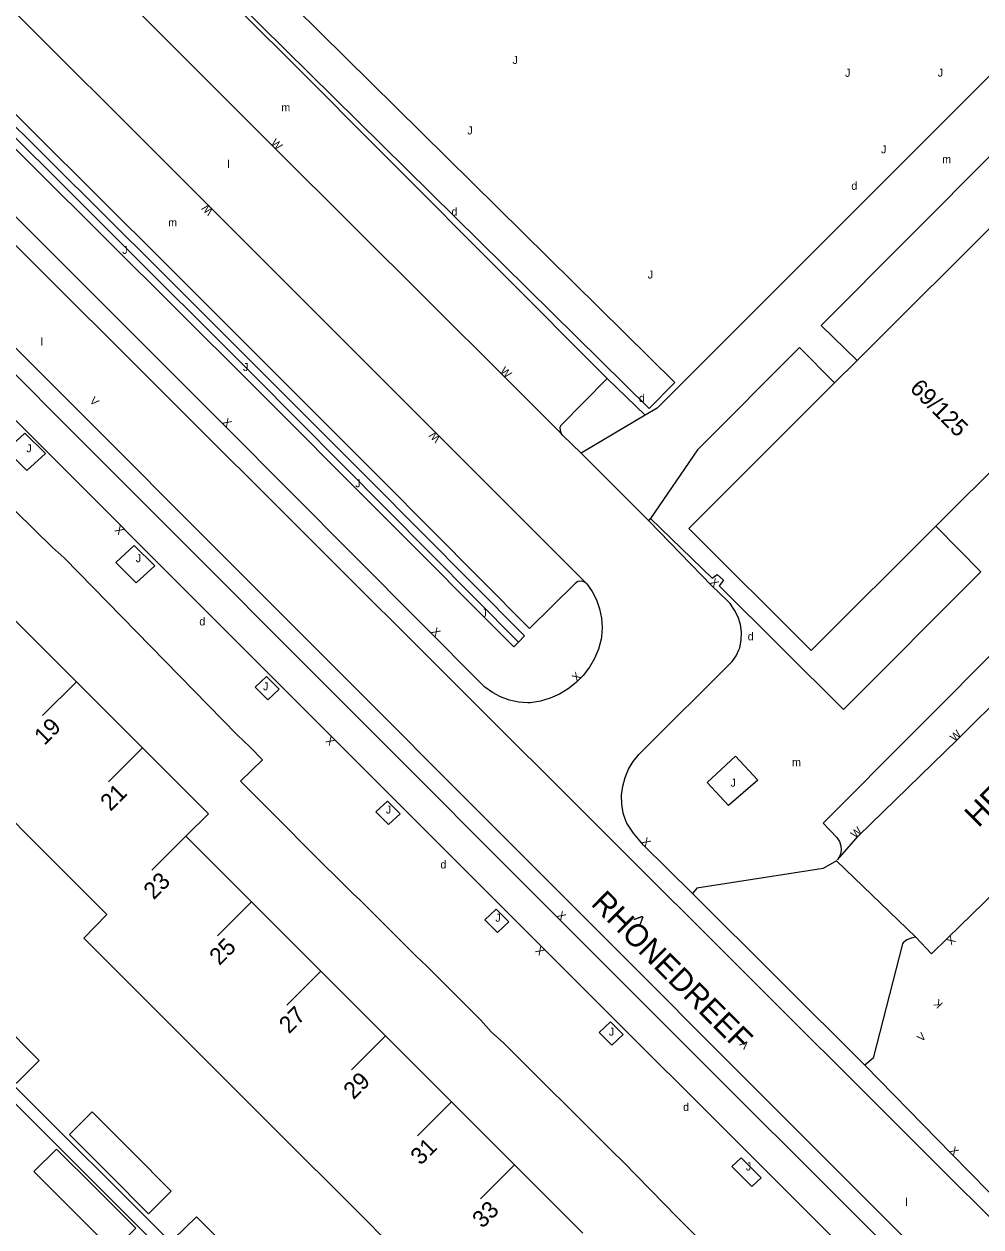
# Model space of a CAD drawing. Extents: x 134999 to 136502, y 457398 to 459002.
# Drawn here: x 136334 to 136393.8, y 458084.5 to 458159.7 of the extents above; entities that cross this region are included whole.
import ezdxf

# ---------------------------------------------------------------- set-up
doc = ezdxf.new("R2010")
doc.units = 0
for name, color, linetype in [('RI_DGTB_15', 7, 'Continuous'), ('RI_DGTB_18', 7, 'Continuous'), ('RI_DGTB_2', 7, 'Continuous'), ('RI_DGTB_29', 7, 'Continuous'), ('RI_DGTB_30', 7, 'Continuous'), ('RI_DGTB_31', 7, 'Continuous'), ('RI_DGTB_35', 7, 'Continuous'), ('RI_DGTB_36', 7, 'Continuous'), ('RI_DGTB_37', 7, 'Continuous'), ('RI_DGTB_4', 7, 'Continuous'), ('RI_DGTB_43', 7, 'Continuous'), ('RI_DGTB_49', 7, 'Continuous'), ('RI_DGTB_53', 7, 'Continuous'), ('RI_DGTB_54', 7, 'Continuous'), ('RI_DGTB_6', 7, 'Continuous')]:
    doc.layers.add(name, color=color, linetype=linetype)

msp = doc.modelspace()

# ---------------------------------------------------------------- linework, layer by layer
at = {"layer": 'RI_DGTB_15'}
for p, q in [((136337.303, 458118.587), (136335.181, 458116.468)), ((136337.303, 458118.587), (136335.181, 458116.468)), ((136337.303, 458118.587), (136335.181, 458116.468)), ((136341.428, 458114.461), (136339.306, 458112.342)), ((136341.428, 458114.461), (136339.306, 458112.342)), ((136341.428, 458114.461), (136339.306, 458112.342)), ((136344.132, 458108.942), (136342.01, 458106.823)), ((136344.132, 458108.942), (136342.01, 458106.823)), ((136344.132, 458108.942), (136342.01, 458106.823)), ((136348.238, 458104.836), (136346.116, 458102.717)), ((136348.238, 458104.836), (136346.116, 458102.717)), ((136348.238, 458104.836), (136346.116, 458102.717)), ((136352.568, 458100.507), (136350.446, 458098.388)), ((136352.568, 458100.507), (136350.446, 458098.388)), ((136352.568, 458100.507), (136350.446, 458098.388)), ((136356.614, 458096.459), (136354.492, 458094.34)), ((136356.614, 458096.459), (136354.492, 458094.34)), ((136356.614, 458096.459), (136354.492, 458094.34)), ((136360.727, 458092.345), (136358.605, 458090.226)), ((136360.727, 458092.345), (136358.605, 458090.226)), ((136360.727, 458092.345), (136358.605, 458090.226)), ((136364.66, 458088.412), (136362.538, 458086.293)), ((136364.66, 458088.412), (136362.538, 458086.293)), ((136364.66, 458088.412), (136362.538, 458086.293))]:
    msp.add_line(p, q, dxfattribs=at)
at = {"layer": 'RI_DGTB_18'}
msp.add_lwpolyline([(136336.684, 458171.579), (136373.071, 458135.649), (136374.682, 458137.281), (136338.295, 458173.21), (136336.684, 458171.579)], dxfattribs=at)
at = {"layer": 'RI_DGTB_2'}
for p, q in [((136396.705, 458149.288), (136386.073, 458138.66)), ((136384.662, 458137.25), (136386.073, 458138.66)), ((136397.072, 458134.391), (136390.984, 458128.308))]:
    msp.add_line(p, q, dxfattribs=at)
msp.add_lwpolyline([(136384.662, 458137.25), (136375.561, 458128.151), (136383.206, 458120.536), (136390.984, 458128.308)], dxfattribs=at)
at = {"layer": 'RI_DGTB_31'}
for p, q in [((136376.695, 458112.292), (136378.47, 458113.941)), ((136378.47, 458113.941), (136379.861, 458112.443)), ((136378.03, 458110.855), (136376.695, 458112.292)), ((136379.861, 458112.443), (136378.03, 458110.855)), ((136370.668, 458097.34), (136369.955, 458096.672)), ((136371.46, 458096.55), (136370.668, 458097.34)), ((136369.955, 458096.672), (136370.747, 458095.882)), ((136370.747, 458095.882), (136371.46, 458096.55))]:
    msp.add_line(p, q, dxfattribs=at)
for points in [[(136334.092, 458134.12), (136335.367, 458132.846), (136334.218, 458131.773), (136332.942, 458133.045)], [(136340.92, 458127.102), (136342.195, 458125.828), (136341.046, 458124.755), (136339.77, 458126.027)], [(136349.18, 458118.908), (136349.972, 458118.118), (136349.259, 458117.45), (136348.467, 458118.24)], [(136356.727, 458111.124), (136357.519, 458110.334), (136356.806, 458109.666), (136356.014, 458110.456)], [(136363.518, 458104.379), (136364.31, 458103.589), (136363.597, 458102.921), (136362.805, 458103.711)], [(136378.822, 458088.842), (136380.069, 458087.597), (136379.498, 458087.058), (136378.251, 458088.303)]]:
    msp.add_lwpolyline(points, close=True, dxfattribs=at)
at = {"layer": 'RI_DGTB_4'}
for p, q in [((136333.178, 458122.713), (136337.381, 458118.509)), ((136337.381, 458118.509), (136341.389, 458114.5)), ((136335.108, 458108.149), (136331.091, 458112.173)), ((136344.133, 458108.943), (136348.282, 458104.794)), ((136339.211, 458104.041), (136335.108, 458108.149)), ((136348.282, 458104.794), (136352.568, 458100.507)), ((136352.568, 458100.507), (136356.614, 458096.459)), ((136346.186, 458094.155), (136341.886, 458098.452)), ((136356.614, 458096.459), (136360.727, 458092.345)), ((136350.25, 458090.095), (136346.186, 458094.155)), ((136360.727, 458092.345), (136364.66, 458088.412)), ((136354.362, 458085.987), (136350.25, 458090.095)), ((136364.66, 458088.412), (136368.932, 458084.139)), ((136358.296, 458082.056), (136354.362, 458085.987))]:
    msp.add_line(p, q, dxfattribs=at)
for points in [[(136341.389, 458114.5), (136345.552, 458110.335), (136344.133, 458108.943)], [(136341.886, 458098.452), (136337.767, 458102.567), (136339.211, 458104.041)]]:
    msp.add_lwpolyline(points, dxfattribs=at)
at = {"layer": 'RI_DGTB_49'}
msp.add_lwpolyline([(136321.293, 458164.733), (136348.381, 458137.721), (136364.917, 458121.064)], dxfattribs=at)
at = {"layer": 'RI_DGTB_53'}
for p, q in [((136337.731, 458170.211), (136350.373, 458157.677)), ((136370.451, 458137.531), (136350.373, 458157.677)), ((136383.945, 458109.75), (136417.399, 458143.349)), ((136372.831, 458135.241), (136370.451, 458137.531)), ((136372.831, 458135.241), (136368.831, 458132.861)), ((136373.048, 458128.635), (136368.831, 458132.861)), ((136373.048, 458128.635), (136373.153, 458128.779)), ((136392.338, 458114.985), (136399.176, 458121.786)), ((136386.137, 458108.94), (136392.338, 458114.985)), ((136383.945, 458109.75), (136384.791, 458108.845)), ((136391.736, 458102.592), (136398.494, 458109.193)), ((136372.73, 458108.375), (136375.787, 458105.364)), ((136383.935, 458106.915), (136376.065, 458105.683)), ((136384.77, 458107.393), (136383.935, 458106.915)), ((136384.77, 458107.393), (136389.738, 458102.62)), ((136376.065, 458105.683), (136375.787, 458105.364)), ((136375.787, 458105.364), (136386.558, 458094.627)), ((136389.738, 458102.62), (136390.703, 458101.597)), ((136390.703, 458101.597), (136391.736, 458102.592)), ((136388.905, 458102.223), (136387.075, 458095.065)), ((136387.075, 458095.065), (136386.558, 458094.627)), ((136386.558, 458094.627), (136391.977, 458089.076)), ((136391.977, 458089.076), (136403.411, 458077.428))]:
    msp.add_line(p, q, dxfattribs=at)
for points in [[(136292.726, 458186.684), (136297.085, 458182.199), (136415.83, 458063.696)], [(136369.141, 458124.751), (136345.876, 458148.027), (136330.336, 458163.537), (136323.441, 458170.371)], [(136406.751, 458168.856), (136373.571, 458135.681), (136372.831, 458135.241)], [(136305.936, 458166.95), (136333.693, 458139.255), (136399.61, 458073.24), (136407.8, 458063.906)], [(136334.221, 458167.411), (136349.755, 458151.858), (136364.093, 458137.598), (136367.582, 458134.089)], [(136369.141, 458124.751), (136369.006, 458124.834), (136368.851, 458124.871), (136368.837, 458124.872), (136368.63, 458124.839), (136368.451, 458124.731), (136365.611, 458121.911), (136356.371, 458131.211), (136342.911, 458144.661), (136321.982, 458165.486)], [(136364.917, 458121.064), (136365.291, 458121.461), (136355.571, 458131.241), (136342.561, 458144.261), (136321.625, 458165.084)], [(136364.917, 458121.064), (136364.631, 458120.761), (136348.201, 458137.231), (136320.953, 458164.374)], [(136402.47, 458155.052), (136400.231, 458157.301), (136383.821, 458140.831), (136386.073, 458138.66)], [(136394.281, 458076.959), (136367.44, 458103.774), (136315.534, 458155.736), (136314.067, 458154.349)], [(136369.141, 458124.751), (136369.176, 458124.708), (136369.516, 458124.224), (136369.787, 458123.698), (136369.985, 458123.141), (136370.107, 458122.562), (136370.149, 458121.971), (136370.111, 458121.381), (136370.083, 458121.238), (136369.912, 458120.626), (136369.666, 458120.04), (136369.348, 458119.489), (136368.964, 458118.983), (136368.519, 458118.53), (136368.021, 458118.135), (136367.477, 458117.807), (136366.896, 458117.549), (136366.288, 458117.366), (136365.661, 458117.261), (136365.49, 458117.259), (136364.911, 458117.306), (136364.345, 458117.431), (136363.801, 458117.634), (136363.29, 458117.908), (136362.821, 458118.251), (136346.561, 458134.581), (136333.411, 458147.721)], [(136384.662, 458137.25), (136382.461, 458139.471), (136376.091, 458133.081), (136373.153, 458128.779)], [(136370.451, 458137.531), (136367.554, 458134.587), (136367.501, 458134.471), (136367.512, 458134.274), (136367.582, 458134.089)], [(136368.831, 458132.861), (136367.661, 458133.981), (136367.582, 458134.089)], [(136372.73, 458108.375), (136372.095, 458109.122), (136371.69, 458109.742), (136371.635, 458109.838), (136371.464, 458110.375), (136371.371, 458110.932), (136371.358, 458111.495), (136371.424, 458112.055), (136371.569, 458112.6), (136371.789, 458113.12), (136372.081, 458113.602), (136372.437, 458114.039), (136372.626, 458114.226), (136378.252, 458119.841), (136378.513, 458120.213), (136378.705, 458120.626), (136378.731, 458120.701), (136378.825, 458121.182), (136378.839, 458121.672), (136378.774, 458122.157), (136378.63, 458122.626), (136378.413, 458123.065), (136378.127, 458123.462), (136377.921, 458123.681), (136376.991, 458124.571), (136373.048, 458128.635)], [(136384.791, 458108.845), (136384.956, 458108.607), (136385.05, 458108.332), (136385.066, 458108.043), (136385.003, 458107.76), (136384.865, 458107.505), (136384.838, 458107.47)], [(136384.838, 458107.47), (136386.137, 458108.94)], [(136389.738, 458102.62), (136389.445, 458102.576), (136389.174, 458102.456), (136388.945, 458102.269), (136388.905, 458102.223)]]:
    msp.add_lwpolyline(points, dxfattribs=at)
at = {"layer": 'RI_DGTB_54'}
for p, q in [((136335.802, 458126.999), (136332.359, 458130.362)), ((136336.532, 458126.322), (136335.802, 458126.999)), ((136347.343, 458115.264), (136336.532, 458126.322)), ((136348.14, 458114.527), (136347.343, 458115.264)), ((136348.924, 458113.71), (136348.14, 458114.527)), ((136347.546, 458112.368), (136348.924, 458113.71)), ((136350.251, 458109.683), (136347.546, 458112.368)), ((136351.67, 458108.236), (136350.251, 458109.683)), ((136354.589, 458105.344), (136351.67, 458108.236)), ((136355.014, 458104.958), (136354.589, 458105.344)), ((136358.547, 458101.426), (136355.014, 458104.958)), ((136325.454, 458101.255), (136370.447, 458056.483)), ((136359.163, 458100.844), (136358.547, 458101.426)), ((136362.544, 458097.456), (136359.163, 458100.844)), ((136363.217, 458096.722), (136362.544, 458097.456)), ((136363.997, 458096), (136363.217, 458096.722)), ((136370.729, 458089.294), (136363.997, 458096)), ((136371.474, 458088.576), (136370.729, 458089.294)), ((136374.836, 458085.144), (136371.474, 458088.576)), ((136378.965, 458081.034), (136374.836, 458085.144))]:
    msp.add_line(p, q, dxfattribs=at)
for points in [[(136403.577, 458064.49), (136400.079, 458068.251), (136397.314, 458071.122), (136366.582, 458101.812), (136314.067, 458154.349)], [(136280.379, 458119.466), (136293.283, 458132.51), (136371.575, 458054.081)], [(136373.153, 458128.779), (136377.011, 458125.051), (136377.321, 458125.291), (136377.711, 458124.921), (136377.451, 458124.581), (136385.211, 458116.841), (136393.791, 458125.441), (136390.984, 458128.308)]]:
    msp.add_lwpolyline(points, dxfattribs=at)
at = {"layer": 'RI_DGTB_6'}
for points in [[(136332.506, 458097.405), (136334.98, 458094.93), (136333.565, 458093.517), (136331.092, 458095.991)], [(136336.87, 458090.301), (136338.286, 458091.714), (136340.758, 458089.24)], [(136339.344, 458087.826), (136336.87, 458090.301)], [(136334.655, 458087.982), (136336.069, 458089.396), (136338.543, 458086.921)], [(136340.758, 458089.24), (136343.233, 458086.764), (136341.818, 458085.351), (136339.344, 458087.826)], [(136337.128, 458085.507), (136334.655, 458087.982)], [(136338.543, 458086.921), (136341.018, 458084.444), (136339.602, 458083.032), (136337.128, 458085.507)], [(136345.138, 458082.003), (136343.38, 458083.765), (136344.804, 458085.17), (136346.554, 458083.416)]]:
    msp.add_lwpolyline(points, dxfattribs=at)

# ---------------------------------------------------------------- texts
at = {"layer": 'RI_DGTB_29'}
for p in [(136385.705, 458149.312), (136372.437, 458136.057), (136344.984, 458122.102), (136379.232, 458121.167), (136360.041, 458106.922), (136375.198, 458091.772)]:
    msp.add_text('d', height=0.5, dxfattribs=at).set_placement(p)
msp.add_text('d', height=0.5, rotation=359.99973, dxfattribs=at).set_placement((136360.731, 458147.702))
at = {"layer": 'RI_DGTB_30'}
for s, height, rotation, p in [('W', 0.499, 315.2756, (136349.416, 458152.198)), ('W', 0.5, 135, (136345.887, 458148.015)), ('W', 0.499, 315.2756, (136363.735, 458137.958)), ('V', 0.499, 314.30929, (136338.094, 458136.092)), ('X', 0.499, 314.97601, (136346.386, 458134.759)), ('W', 0.5, 135, (136360.088, 458133.825)), ('X', 0.499, 134.9266, (136340.327, 458128.074)), ('X', 0.499, 315.20016, (136376.816, 458124.749)), ('X', 0.499, 314.87585, (136359.436, 458121.681)), ('X', 0.5, 44.0376, (136368.549, 458118.557)), ('X', 0.499, 134.9266, (136353.491, 458114.899)), ('W', 0.5, 43.17937, (136392.156, 458114.814)), ('W', 0.5, 43.17937, (136385.955, 458108.769)), ('X', 0.499, 314.70813, (136372.554, 458108.553)), ('X', 0.5, 315.02924, (136367.263, 458103.951)), ('X', 0.5, 223.17937, (136391.918, 458102.763)), ('X', 0.499, 134.9266, (136366.595, 458101.796)), ('K', 0.499, 135.03905, (136391.459, 458098.473)), ('V', 0.499, 44.85963, (136390.099, 458096.062)), ('V', 0.499, 134.9266, (136379.363, 458095.944)), ('X', 0.499, 315.03903, (136391.8, 458089.253))]:
    msp.add_text(s, height=height, rotation=rotation, dxfattribs=at).set_placement(p)
at = {"layer": 'RI_DGTB_31'}
for p in [(136364.54, 458157.175), (136334.179, 458132.916), (136341.016, 458126.053), (136348.96, 458118.05), (136356.637, 458110.353), (136363.47, 458103.595), (136370.562, 458096.478), (136379.122, 458088.056)]:
    msp.add_text('J', height=0.5, dxfattribs=at).set_placement(p)
for p in [(136385.311, 458156.372), (136391.101, 458156.382), (136361.721, 458152.772), (136387.561, 458151.592), (136340.171, 458145.312), (136372.991, 458143.772), (136347.711, 458137.992), (136354.721, 458130.732), (136362.611, 458122.642), (136378.161, 458112.032)]:
    msp.add_text('J', height=0.5, rotation=359.99973, dxfattribs=at).set_placement(p)
at = {"layer": 'RI_DGTB_35'}
msp.add_text('69/125', height=1.054, rotation=314.9755, dxfattribs=at).set_placement((136389.299, 458136.851))
at = {"layer": 'RI_DGTB_36'}
for s, rotation, p in [('19', 44.9511, (136335.306, 458114.573)), ('21', 44.9511, (136339.432, 458110.446)), ('23', 44.9511, (136342.135, 458104.926)), ('25', 44.9511, (136346.241, 458100.82)), ('27', 44.951, (136350.592, 458096.55)), ('29', 44.951, (136354.618, 458092.444)), ('31', 44.951, (136358.805, 458088.336)), ('33', 44.9511, (136362.664, 458084.396))]:
    msp.add_text(s, height=1.054, rotation=rotation, dxfattribs=at).set_placement(p)
at = {"layer": 'RI_DGTB_37'}
for s, height, rotation, p in [('HENRIETTEDREEF', 1.4, 45.05102, (136393.637, 458109.427)), ('HENRIETTEDREEF', 1.4, 45.05102, (136393.637, 458109.427)), ('HENRIETTEDREEF', 1.4, 45.05102, (136393.637, 458109.427)), ('RHONEDREEF', 1.4, 315.10386, (136369.383, 458104.667)), ('RHONEDREEF', 1.4, 315.10386, (136369.383, 458104.667)), ('RHONEDREEF', 1.4, 315.10386, (136369.383, 458104.667)), ('<', 0.827, 224.91358, (136372.446, 458104.243)), ('<', 0.827, 224.91358, (136372.446, 458104.243)), ('<', 0.827, 224.91358, (136372.446, 458104.243))]:
    msp.add_text(s, height=height, rotation=rotation, dxfattribs=at).set_placement(p)
at = {"layer": 'RI_DGTB_43'}
for s, p in [('m', (136350.102, 458154.209)), ('l', (136346.735, 458150.677)), ('m', (136391.378, 458150.973)), ('m', (136343.039, 458147.022)), ('l', (136335.079, 458139.575)), ('m', (136381.999, 458113.31)), ('l', (136389.084, 458085.837))]:
    msp.add_text(s, height=0.5, dxfattribs=at).set_placement(p)

doc.saveas('drawing.dxf')
